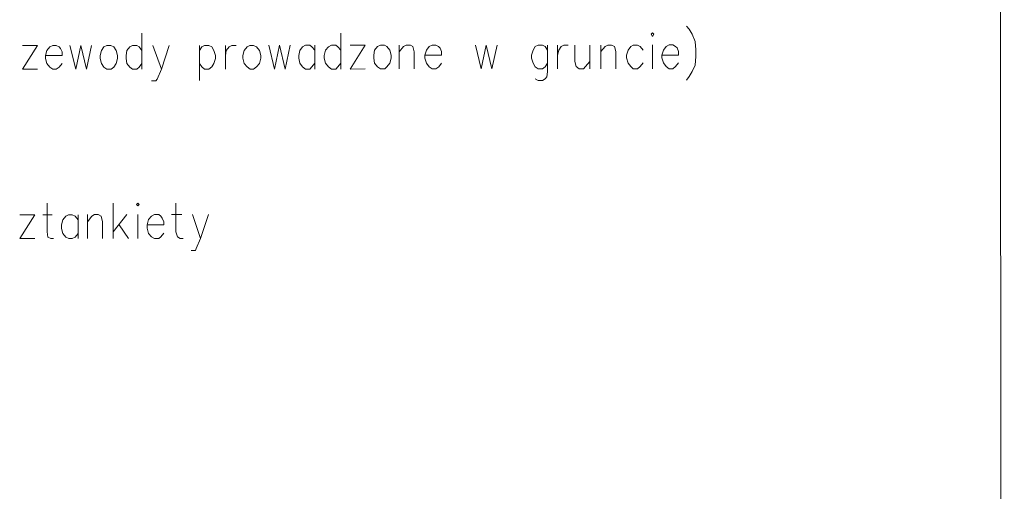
# Model space of a CAD drawing. Header units: inches. Extents: x -5850 to 5646, y 8947 to 13007.
# Tile 537 of 548: x 1391 to 1969, y 11269 to 11545. Entities that reach past the tile are written whole.
import ezdxf

# ---------------------------------------------------------------- set-up
doc = ezdxf.new("R2010")
doc.units = ezdxf.units.IN
doc.header["$MEASUREMENT"] = 0
doc.layers.add('at_Entity', color=7, linetype='Continuous')
doc.layers.add('at_Rect', color=7, linetype='Continuous')

msp = doc.modelspace()

# ---------------------------------------------------------------- linework, layer by layer
at = {"layer": 'at_Entity', "color": 7, "lineweight": 20}
for p, q in [((1782.51, 11541.66), (1784.2, 11539.97)), ((1784.2, 11539.97), (1785.89, 11537.01)), ((1463.18, 11537.57), (1463.2, 11516.45)), ((1579.76, 11537.67), (1579.78, 11516.55)), ((1762.66, 11537.84), (1761.81, 11536.99)), ((1761.81, 11536.99), (1762.66, 11535.72)), ((1763.5, 11536.99), (1762.66, 11537.84)), ((1762.66, 11535.72), (1763.5, 11536.99)), ((1785.89, 11537.01), (1787.58, 11532.79)), ((1393.07, 11530.32), (1401.93, 11530.33)), ((1401.93, 11530.33), (1393.08, 11516.39)), ((1407.43, 11527.38), (1406.58, 11524.42)), ((1409.12, 11529.49), (1407.43, 11527.38)), ((1410.81, 11530.34), (1409.12, 11529.49)), ((1412.92, 11530.34), (1410.81, 11530.34)), ((1414.61, 11529.5), (1412.92, 11530.34)), ((1415.45, 11528.65), (1414.61, 11529.5)), ((1416.3, 11526.55), (1415.45, 11528.65)), ((1420.94, 11530.35), (1424.33, 11516.42)), ((1424.33, 11516.42), (1427.28, 11530.35)), ((1427.28, 11530.35), (1430.67, 11516.42)), ((1430.67, 11516.42), (1433.62, 11530.36)), ((1439.53, 11527.41), (1438.69, 11524.45)), ((1440.8, 11529.52), (1439.53, 11527.41)), ((1442.48, 11530.37), (1440.8, 11529.52)), ((1445.02, 11530.37), (1442.48, 11530.37)), ((1446.71, 11529.53), (1445.02, 11530.37)), ((1447.98, 11527.42), (1446.71, 11529.53)), ((1448.82, 11524.46), (1447.98, 11527.42)), ((1454.32, 11527.42), (1453.89, 11524.47)), ((1456, 11529.54), (1454.32, 11527.42)), ((1457.69, 11530.38), (1456, 11529.54)), ((1460.22, 11530.38), (1457.69, 11530.38)), ((1461.5, 11529.54), (1460.22, 11530.38)), ((1463.19, 11527.43), (1461.5, 11529.54)), ((1469.52, 11530.39), (1474.6, 11516.46)), ((1474.6, 11516.46), (1479.23, 11530.4)), ((1496.98, 11530.42), (1497, 11509.72)), ((1496.98, 11527.46), (1498.24, 11529.57)), ((1498.24, 11529.57), (1499.93, 11530.42)), ((1499.93, 11530.42), (1502.46, 11530.42)), ((1502.46, 11530.42), (1504.16, 11529.58)), ((1504.16, 11529.58), (1505.42, 11527.47)), ((1505.42, 11527.47), (1506.27, 11524.51)), ((1512.2, 11516.49), (1512.18, 11530.43)), ((1512.19, 11524.52), (1512.61, 11527.47)), ((1512.61, 11527.47), (1514.29, 11529.59)), ((1514.29, 11529.59), (1515.98, 11530.43)), ((1515.98, 11530.43), (1518.52, 11530.43)), ((1523.17, 11527.48), (1522.32, 11524.53)), ((1524.85, 11529.6), (1523.17, 11527.48)), ((1526.54, 11530.44), (1524.85, 11529.6)), ((1528.65, 11530.44), (1526.54, 11530.44)), ((1530.35, 11529.6), (1528.65, 11530.44)), ((1532.04, 11527.49), (1530.35, 11529.6)), ((1532.89, 11524.54), (1532.04, 11527.49)), ((1537.53, 11530.45), (1540.92, 11516.52)), ((1540.92, 11516.52), (1543.86, 11530.46)), ((1543.86, 11530.46), (1547.25, 11516.52)), ((1547.25, 11516.52), (1550.2, 11530.46)), ((1555.69, 11527.51), (1555.27, 11524.56)), ((1557.38, 11529.63), (1555.69, 11527.51)), ((1559.07, 11530.47), (1557.38, 11529.63)), ((1561.6, 11530.47), (1559.07, 11530.47)), ((1562.87, 11529.63), (1561.6, 11530.47)), ((1564.56, 11527.52), (1562.87, 11529.63)), ((1564.56, 11530.48), (1564.57, 11516.54)), ((1570.9, 11527.53), (1570.06, 11524.57)), ((1572.58, 11529.64), (1570.9, 11527.53)), ((1574.27, 11530.48), (1572.58, 11529.64)), ((1576.81, 11530.49), (1574.27, 11530.48)), ((1578.08, 11529.65), (1576.81, 11530.49)), ((1579.77, 11527.53), (1578.08, 11529.65)), ((1585.26, 11530.49), (1594.13, 11530.5)), ((1594.13, 11530.5), (1585.27, 11516.56)), ((1599.62, 11527.55), (1599.2, 11524.6)), ((1601.31, 11529.67), (1599.62, 11527.55)), ((1603, 11530.51), (1601.31, 11529.67)), ((1605.53, 11530.51), (1603, 11530.51)), ((1606.8, 11529.67), (1605.53, 11530.51)), ((1608.49, 11527.56), (1606.8, 11529.67)), ((1609.34, 11524.6), (1608.49, 11527.56)), ((1613.99, 11516.58), (1613.98, 11530.52)), ((1613.98, 11526.72), (1616.51, 11529.68)), ((1616.51, 11529.68), (1618.2, 11530.52)), ((1618.2, 11530.52), (1620.74, 11530.53)), ((1620.74, 11530.53), (1622.01, 11529.68)), ((1622.01, 11529.68), (1622.85, 11526.73)), ((1630.03, 11527.58), (1629.19, 11524.62)), ((1631.72, 11529.69), (1630.03, 11527.58)), ((1633.41, 11530.54), (1631.72, 11529.69)), ((1635.52, 11530.54), (1633.41, 11530.54)), ((1637.21, 11529.7), (1635.52, 11530.54)), ((1638.06, 11528.85), (1637.21, 11529.7)), ((1638.91, 11526.74), (1638.06, 11528.85)), ((1658.76, 11530.56), (1662.15, 11516.63)), ((1662.15, 11516.63), (1665.09, 11530.57)), ((1665.09, 11530.57), (1668.48, 11516.63)), ((1668.48, 11516.63), (1671.43, 11530.57)), ((1692.55, 11527.63), (1691.71, 11524.68)), ((1693.82, 11529.75), (1692.55, 11527.63)), ((1695.5, 11530.59), (1693.82, 11529.75)), ((1698.04, 11530.59), (1695.5, 11530.59)), ((1699.73, 11529.75), (1698.04, 11530.59)), ((1701, 11527.64), (1699.73, 11529.75)), ((1700.99, 11530.6), (1701.01, 11514.97)), ((1706.92, 11516.67), (1706.91, 11530.6)), ((1706.91, 11524.69), (1707.76, 11527.65)), ((1707.76, 11527.65), (1709.02, 11529.76)), ((1709.02, 11529.76), (1710.71, 11530.61)), ((1710.71, 11530.61), (1713.24, 11530.61)), ((1717.05, 11530.61), (1717.05, 11520.9)), ((1725.92, 11530.62), (1725.93, 11516.68)), ((1732.26, 11516.69), (1732.25, 11530.63)), ((1732.26, 11526.83), (1734.79, 11529.79)), ((1734.79, 11529.79), (1736.48, 11530.63)), ((1736.48, 11530.63), (1738.59, 11530.63)), ((1738.59, 11530.63), (1740.28, 11529.79)), ((1740.28, 11529.79), (1741.13, 11526.84)), ((1748.3, 11527.68), (1747.46, 11524.73)), ((1749.99, 11529.8), (1748.3, 11527.68)), ((1751.26, 11530.64), (1749.99, 11529.8)), ((1753.79, 11530.64), (1751.26, 11530.64)), ((1755.48, 11529.8), (1753.79, 11530.64)), ((1757.18, 11527.69), (1755.48, 11529.8)), ((1762.66, 11530.65), (1762.68, 11516.72)), ((1769, 11527.7), (1768.16, 11524.75)), ((1770.69, 11529.82), (1769, 11527.7)), ((1772.38, 11530.66), (1770.69, 11529.82)), ((1774.49, 11530.66), (1772.38, 11530.66)), ((1776.18, 11529.82), (1774.49, 11530.66)), ((1777.03, 11528.98), (1776.18, 11529.82)), ((1777.87, 11526.87), (1777.03, 11528.98)), ((1787.58, 11532.79), (1788.01, 11527.72)), ((1788.01, 11527.72), (1788.01, 11523.92)), ((1406.58, 11524.42), (1416.3, 11524.43)), ((1406.58, 11524.42), (1406.59, 11522.73)), ((1406.59, 11522.73), (1407.44, 11519.77)), ((1416.3, 11524.43), (1416.3, 11526.55)), ((1438.69, 11524.45), (1438.69, 11522.76)), ((1438.69, 11522.76), (1439.54, 11519.8)), ((1447.99, 11519.81), (1448.83, 11522.77)), ((1448.83, 11522.77), (1448.82, 11524.46)), ((1453.89, 11524.47), (1453.9, 11522.78)), ((1453.9, 11522.78), (1454.32, 11519.82)), ((1506.27, 11522.82), (1505.43, 11519.86)), ((1506.27, 11524.51), (1506.27, 11522.82)), ((1522.32, 11524.53), (1522.33, 11522.84)), ((1522.33, 11522.84), (1523.17, 11519.88)), ((1532.04, 11519.88), (1532.89, 11522.85)), ((1532.89, 11522.85), (1532.89, 11524.54)), ((1555.27, 11524.56), (1555.27, 11522.87)), ((1555.27, 11522.87), (1555.7, 11519.91)), ((1570.06, 11524.57), (1570.06, 11522.88)), ((1570.06, 11522.88), (1570.91, 11519.92)), ((1599.2, 11524.6), (1599.2, 11522.91)), ((1599.2, 11522.91), (1599.63, 11519.95)), ((1608.5, 11519.95), (1609.34, 11522.92)), ((1609.34, 11522.92), (1609.34, 11524.6)), ((1622.85, 11526.73), (1622.86, 11516.59)), ((1629.19, 11524.62), (1638.91, 11524.63)), ((1629.19, 11524.62), (1629.19, 11522.93)), ((1629.19, 11522.93), (1630.04, 11519.97)), ((1638.91, 11524.63), (1638.91, 11526.74)), ((1691.71, 11524.68), (1691.71, 11522.99)), ((1691.71, 11522.99), (1692.56, 11520.03)), ((1741.13, 11526.84), (1741.14, 11516.7)), ((1747.46, 11524.73), (1747.47, 11523.04)), ((1747.47, 11523.04), (1748.31, 11520.08)), ((1768.16, 11524.75), (1777.88, 11524.76)), ((1768.16, 11524.75), (1768.16, 11523.06)), ((1768.16, 11523.06), (1769.01, 11520.1)), ((1777.88, 11524.76), (1777.87, 11526.87)), ((1788.01, 11523.92), (1787.6, 11518.85)), ((1393.08, 11516.39), (1401.95, 11516.4)), ((1407.44, 11519.77), (1409.13, 11517.67)), ((1409.13, 11517.67), (1410.82, 11516.4)), ((1410.82, 11516.4), (1412.93, 11516.4)), ((1412.93, 11516.4), (1414.62, 11517.67)), ((1414.62, 11517.67), (1416.31, 11519.78)), ((1439.54, 11519.8), (1440.81, 11517.7)), ((1440.81, 11517.7), (1442.5, 11516.43)), ((1442.5, 11516.43), (1445.03, 11516.43)), ((1445.03, 11516.43), (1446.72, 11517.7)), ((1446.72, 11517.7), (1447.99, 11519.81)), ((1454.32, 11519.82), (1456.01, 11517.71)), ((1456.01, 11517.71), (1457.7, 11516.44)), ((1457.7, 11516.44), (1460.24, 11516.45)), ((1460.24, 11516.45), (1461.51, 11517.71)), ((1461.51, 11517.71), (1463.19, 11519.82)), ((1474.6, 11516.46), (1472.07, 11510.54)), ((1498.25, 11517.75), (1496.99, 11519.85)), ((1499.95, 11516.48), (1498.25, 11517.75)), ((1502.48, 11516.48), (1499.95, 11516.48)), ((1504.17, 11517.75), (1502.48, 11516.48)), ((1505.43, 11519.86), (1504.17, 11517.75)), ((1523.17, 11519.88), (1524.86, 11517.77)), ((1524.86, 11517.77), (1526.56, 11516.51)), ((1526.56, 11516.51), (1528.67, 11516.51)), ((1528.67, 11516.51), (1530.36, 11517.78)), ((1530.36, 11517.78), (1532.04, 11519.88)), ((1555.7, 11519.91), (1557.39, 11517.8)), ((1557.39, 11517.8), (1559.08, 11516.54)), ((1559.08, 11516.54), (1561.62, 11516.54)), ((1561.62, 11516.54), (1562.88, 11517.8)), ((1562.88, 11517.8), (1564.57, 11519.91)), ((1570.91, 11519.92), (1572.6, 11517.81)), ((1572.6, 11517.81), (1574.29, 11516.55)), ((1574.29, 11516.55), (1576.82, 11516.55)), ((1576.82, 11516.55), (1578.09, 11517.82)), ((1578.09, 11517.82), (1579.78, 11519.93)), ((1585.27, 11516.56), (1594.14, 11516.57)), ((1599.63, 11519.95), (1601.32, 11517.84)), ((1601.32, 11517.84), (1603.01, 11516.57)), ((1603.01, 11516.57), (1605.55, 11516.58)), ((1605.55, 11516.58), (1606.81, 11517.84)), ((1606.81, 11517.84), (1608.5, 11519.95)), ((1630.04, 11519.97), (1631.73, 11517.87)), ((1631.73, 11517.87), (1633.42, 11516.6)), ((1633.42, 11516.6), (1635.53, 11516.6)), ((1635.53, 11516.6), (1637.22, 11517.87)), ((1637.22, 11517.87), (1638.91, 11519.98)), ((1692.56, 11520.03), (1693.83, 11517.92)), ((1693.83, 11517.92), (1695.51, 11516.66)), ((1695.51, 11516.66), (1698.05, 11516.66)), ((1698.05, 11516.66), (1699.74, 11517.93)), ((1699.74, 11517.93), (1701, 11520.04)), ((1717.05, 11520.9), (1717.9, 11517.94)), ((1717.9, 11517.94), (1719.59, 11516.68)), ((1719.59, 11516.68), (1722.13, 11516.68)), ((1722.13, 11516.68), (1723.39, 11517.95)), ((1723.39, 11517.95), (1725.92, 11520.91)), ((1748.31, 11520.08), (1750, 11517.97)), ((1750, 11517.97), (1751.27, 11516.71)), ((1751.27, 11516.71), (1753.81, 11516.71)), ((1753.81, 11516.71), (1755.49, 11517.98)), ((1755.49, 11517.98), (1757.18, 11520.09)), ((1769.01, 11520.1), (1770.7, 11517.99)), ((1770.7, 11517.99), (1772.39, 11516.73)), ((1772.39, 11516.73), (1774.5, 11516.73)), ((1774.5, 11516.73), (1776.19, 11518)), ((1776.19, 11518), (1777.88, 11520.1)), ((1787.6, 11518.85), (1785.91, 11515.04)), ((1472.07, 11510.54), (1471.23, 11509.69)), ((1695.52, 11509.89), (1693.83, 11510.74)), ((1699.74, 11510.74), (1698.06, 11509.9)), ((1700.59, 11512.01), (1699.74, 11510.74)), ((1701.01, 11514.97), (1700.59, 11512.01)), ((1784.22, 11512.09), (1782.53, 11509.97)), ((1785.91, 11515.04), (1784.22, 11512.09)), ((1471.23, 11509.69), (1468.7, 11509.69)), ((1698.06, 11509.9), (1695.52, 11509.89)), ((1407.51, 11437.83), (1407.52, 11420.94)), ((1446.39, 11417.17), (1446.37, 11437.87)), ((1460.73, 11437.88), (1459.89, 11437.03)), ((1459.89, 11437.03), (1460.73, 11436.19)), ((1461.58, 11437.03), (1460.73, 11437.88)), ((1460.73, 11436.19), (1461.58, 11437.03)), ((1483.12, 11437.9), (1483.13, 11421)), ((1391.47, 11431.06), (1400.34, 11431.07)), ((1400.34, 11431.07), (1391.48, 11417.12)), ((1404.98, 11431.07), (1410.47, 11431.08)), ((1418.5, 11430.24), (1416.81, 11428.12)), ((1420.19, 11431.09), (1418.5, 11430.24)), ((1422.3, 11431.09), (1420.19, 11431.09)), ((1423.99, 11430.24), (1422.3, 11431.09)), ((1425.68, 11428.13), (1423.99, 11430.24)), ((1425.68, 11431.09), (1425.69, 11417.15)), ((1431.18, 11417.16), (1431.17, 11431.1)), ((1431.17, 11426.87), (1433.71, 11430.25)), ((1433.71, 11430.25), (1435.4, 11431.1)), ((1435.4, 11431.1), (1437.5, 11431.1)), ((1437.5, 11431.1), (1439.19, 11430.26)), ((1439.19, 11430.26), (1440.05, 11426.88)), ((1454.4, 11431.12), (1446.39, 11420.97)), ((1460.74, 11431.12), (1460.75, 11417.18)), ((1468.77, 11430.28), (1467.07, 11428.17)), ((1470.45, 11431.13), (1468.77, 11430.28)), ((1472.99, 11431.13), (1470.45, 11431.13)), ((1474.25, 11430.29), (1472.99, 11431.13)), ((1475.1, 11429.02), (1474.25, 11430.29)), ((1480.59, 11431.14), (1486.5, 11431.15)), ((1492.84, 11431.15), (1497.5, 11417.21)), ((1497.5, 11417.21), (1502.14, 11431.16)), ((1416.81, 11428.12), (1415.97, 11425.17)), ((1415.97, 11425.17), (1415.97, 11423.05)), ((1440.05, 11426.88), (1440.05, 11417.16)), ((1449.76, 11425.2), (1455.26, 11417.18)), ((1467.07, 11428.17), (1466.23, 11425.21)), ((1466.23, 11425.21), (1475.95, 11425.22)), ((1466.23, 11425.21), (1466.24, 11423.1)), ((1475.95, 11426.91), (1475.1, 11429.02)), ((1475.95, 11425.22), (1475.95, 11426.91)), ((1407.52, 11420.94), (1407.95, 11417.98)), ((1407.95, 11417.98), (1409.64, 11417.14)), ((1415.97, 11423.05), (1416.81, 11420.1)), ((1416.81, 11420.1), (1418.51, 11417.99)), ((1418.51, 11417.99), (1420.2, 11417.15)), ((1422.31, 11417.15), (1424, 11417.99)), ((1424, 11417.99), (1425.69, 11420.11)), ((1466.24, 11423.1), (1467.08, 11420.14)), ((1467.08, 11420.14), (1468.78, 11418.03)), ((1468.78, 11418.03), (1470.46, 11417.19)), ((1473, 11417.19), (1474.26, 11418.04)), ((1474.26, 11418.04), (1475.95, 11420.15)), ((1483.13, 11421), (1483.98, 11418.04)), ((1483.98, 11418.04), (1485.67, 11417.2)), ((1391.48, 11417.12), (1400.35, 11417.13)), ((1409.64, 11417.14), (1411.33, 11417.14)), ((1420.2, 11417.15), (1422.31, 11417.15)), ((1470.46, 11417.19), (1473, 11417.19)), ((1485.67, 11417.2), (1487.36, 11417.21)), ((1497.5, 11417.21), (1494.97, 11411.3)), ((1494.55, 11410.03), (1492.02, 11410.03)), ((1494.97, 11411.3), (1494.55, 11410.03))]:
    msp.add_line(p, q, dxfattribs=at)
at = {"layer": 'at_Rect', "color": 7, "lineweight": 20}
msp.add_line((1968.99, 8953.78), (1965.37, 13006.7), dxfattribs=at)

doc.saveas('drawing.dxf')
